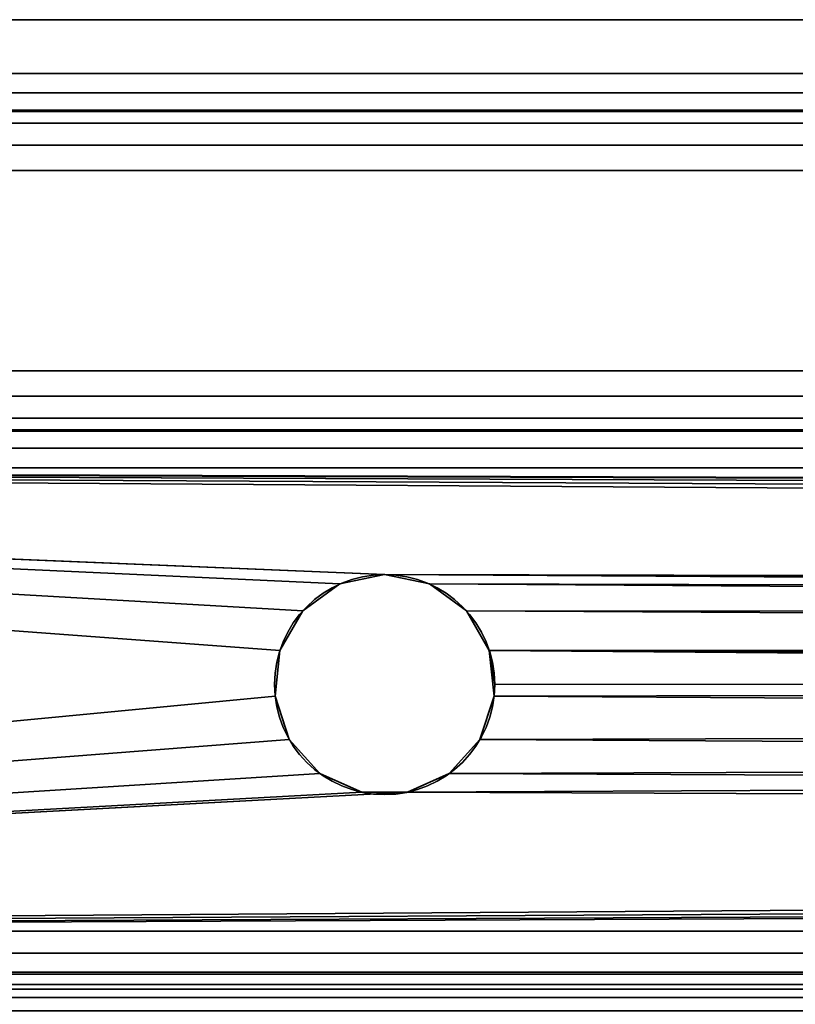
# Model space of a CAD drawing. Header units: millimetres. Extents: x -603 to 3703, y -115 to 193.
# Tile 1009 of 1056: x 2567 to 2588, y 20 to 47. Entities that reach past the tile are written whole.
import ezdxf

# ---------------------------------------------------------------- set-up
doc = ezdxf.new("R2010")
doc.units = ezdxf.units.MM
doc.layers.add('151', color=7, linetype='Continuous', true_color=0xffffff)

# ---------------------------------------------------------------- blocks, each defined once
blk = doc.blocks.new('UG_SURFACE_003')
at = {"layer": '151', "color": 252, "linetype": 'Continuous', "lineweight": 35}
for points in [[(3703, -18, 2212.25), (3703, 174.4, 2212.25), (2297, 174.4, 2212.25), (2297, -18, 2212.25)], [(2447, -18, 2062.25), (2447, 174.4, 2062.25), (3553, 174.4, 2062.25), (3553, -18, 2062.25)]]:
    blk.add_3dface(points, dxfattribs=at)
blk = doc.blocks.new('UG_SURFACE_101')
at = {"layer": '151', "color": 252, "linetype": 'Continuous', "lineweight": 35}
for points in [[(2500.5, 7.25, 2008.75), (3499.5, 7.25, 2008.75), (3499.5, 46.92, 2008.75), (2500.5, 46.92, 2008.75)], [(2502, 7.25, 2007.25), (2502, 46.92, 2007.25), (3498, 46.92, 2007.25), (3498, 7.25, 2007.25)]]:
    blk.add_3dface(points, dxfattribs=at)
blk = doc.blocks.new('UG_SURFACE_103')
at = {"layer": '151', "color": 252, "linetype": 'Continuous', "lineweight": 35}
for points in [[(3497, 59.629, 6.25), (2503, 59.629, 6.25), (2503, 7.5, 6.25), (3497, 7.5, 6.25)], [(3497, 59.629, 5.25), (3497, 7.5, 5.25), (2503, 7.5, 5.25), (2503, 59.629, 5.25)]]:
    blk.add_3dface(points, dxfattribs=at)
blk = doc.blocks.new('UG_SURFACE_104')
at = {"layer": '151', "color": 252, "linetype": 'Continuous', "lineweight": 35}
for points in [[(2507, 45.454, 5.25), (3493, 45.454, 5.25), (3493, 55.632, 5.25), (2507, 55.632, 5.25)], [(2507, 55.632, 3.75), (3493, 55.632, 3.75), (3493, 45.454, 3.75), (2507, 45.454, 3.75)], [(2507, 44.418, 5.07), (3493, 44.418, 5.07), (3493, 45.454, 5.25), (2507, 45.454, 5.25)], [(2507, 45.454, 3.75), (3493, 45.454, 3.75), (3493, 44.922, 3.658), (2507, 44.922, 3.658)], [(2507, 44.922, 3.658), (3493, 44.922, 3.658), (3493, 44.453, 3.392), (2507, 44.453, 3.392)], [(2507, 44.453, 3.392), (3493, 44.453, 3.392), (3493, 44.1, 2.984), (2507, 44.1, 2.984)], [(2507, 43.502, 4.552), (3493, 43.502, 4.552), (3493, 44.418, 5.07), (2507, 44.418, 5.07)], [(2507, 44.1, 2.984), (3493, 44.1, 2.984), (3493, 37.346, -8.256), (2507, 37.346, -8.256)], [(2507, 42.814, 3.756), (3493, 42.814, 3.756), (3493, 43.502, 4.552), (2507, 43.502, 4.552)], [(2507, 36.06, -7.484), (3493, 36.06, -7.484), (3493, 42.814, 3.756), (2507, 42.814, 3.756)], [(2507, 37.346, -8.256), (3493, 37.346, -8.256), (3493, 36.658, -9.052), (2507, 36.658, -9.052)], [(2507, 36.658, -9.052), (3493, 36.658, -9.052), (3493, 35.743, -9.57), (2507, 35.743, -9.57)], [(2507, 35.708, -7.892), (3493, 35.708, -7.892), (3493, 36.06, -7.484), (2507, 36.06, -7.484)], [(2507, 35.743, -9.57), (3493, 35.743, -9.57), (3493, 34.706, -9.75), (2507, 34.706, -9.75)], [(2507, 35.238, -8.158), (3493, 35.238, -8.158), (3493, 35.708, -7.892), (2507, 35.708, -7.892)], [(2507, 34.706, -8.25), (3493, 34.706, -8.25), (3493, 35.238, -8.158), (2507, 35.238, -8.158)], [(2507, 34.706, -8.25), (3421.78, 31.541, -8.25), (3423, 31.8, -8.25)], [(2507, 34.706, -8.25), (3420.147, 29.727, -8.25), (3420.771, 30.807, -8.25)], [(2507, 34.706, -8.25), (2575.78, 31.541, -8.25), (2577, 31.8, -8.25)], [(3420.771, 30.807, -8.25), (3421.78, 31.541, -8.25), (2507, 34.706, -8.25)], [(3423, 31.8, -8.25), (3493, 34.706, -8.25), (2507, 34.706, -8.25)], [(2577, 31.8, -8.25), (3420.017, 28.486, -8.25), (2507, 34.706, -8.25)], [(3420.017, 28.486, -8.25), (3420.147, 29.727, -8.25), (2507, 34.706, -8.25)], [(2507, 34.706, -8.25), (2574.147, 29.727, -8.25), (2574.77, 30.807, -8.25)], [(2574.77, 30.807, -8.25), (2575.78, 31.541, -8.25), (2507, 34.706, -8.25)], [(2507, 34.706, -8.25), (2507, 22.08, -8.25), (2574.016, 28.486, -8.25), (2574.147, 29.727, -8.25)], [(2507, 34.706, -9.75), (3421.78, 31.541, -9.75), (3420.771, 30.807, -9.75)], [(2507, 34.706, -9.75), (3493, 34.706, -9.75), (3423, 31.8, -9.75)], [(2577, 31.8, -9.75), (2507, 34.706, -9.75), (3420.147, 29.727, -9.75)], [(3423, 31.8, -9.75), (3421.78, 31.541, -9.75), (2507, 34.706, -9.75)], [(3420.771, 30.807, -9.75), (3420.147, 29.727, -9.75), (2507, 34.706, -9.75)], [(2507, 34.706, -9.75), (2575.78, 31.541, -9.75), (2574.77, 30.807, -9.75)], [(2577, 31.8, -9.75), (2575.78, 31.541, -9.75), (2507, 34.706, -9.75)], [(2574.77, 30.807, -9.75), (2574.147, 29.727, -9.75), (2507, 34.706, -9.75)], [(2574.147, 29.727, -9.75), (2574.016, 28.486, -9.75), (2507, 22.08, -9.75), (2507, 34.706, -9.75)], [(2577, 31.8, -9.75), (2577, 31.8, -8.25), (2575.78, 31.541, -8.25), (2575.78, 31.541, -9.75)], [(2578.22, 31.541, -9.75), (2578.22, 31.541, -8.25), (2577, 31.8, -8.25), (2577, 31.8, -9.75)], [(2577, 31.8, -8.25), (3421.237, 26.373, -8.25), (3420.402, 27.3, -8.25)], [(3422.376, 25.866, -8.25), (3421.237, 26.373, -8.25), (2577, 31.8, -8.25), (2578.22, 31.541, -8.25)], [(3420.402, 27.3, -8.25), (3420.017, 28.486, -8.25), (2577, 31.8, -8.25)], [(3420.147, 29.727, -9.75), (2578.22, 31.541, -9.75), (2577, 31.8, -9.75)], [(2575.78, 31.541, -9.75), (2575.78, 31.541, -8.25), (2574.77, 30.807, -8.25), (2574.77, 30.807, -9.75)], [(2579.229, 30.807, -9.75), (2579.229, 30.807, -8.25), (2578.22, 31.541, -8.25), (2578.22, 31.541, -9.75)], [(3422.376, 25.866, -8.25), (2578.22, 31.541, -8.25), (2579.229, 30.807, -8.25)], [(2579.229, 30.807, -9.75), (2578.22, 31.541, -9.75), (3420.147, 29.727, -9.75)], [(2574.77, 30.807, -9.75), (2574.77, 30.807, -8.25), (2574.147, 29.727, -8.25), (2574.147, 29.727, -9.75)], [(2579.853, 29.727, -9.75), (2579.853, 29.727, -8.25), (2579.229, 30.807, -8.25), (2579.229, 30.807, -9.75)], [(2579.229, 30.807, -8.25), (2579.853, 29.727, -8.25), (3422.376, 25.866, -8.25)], [(2579.853, 29.727, -9.75), (2579.229, 30.807, -9.75), (3420.147, 29.727, -9.75)], [(3420.147, 29.727, -9.75), (3420.017, 28.486, -9.75), (2507, 22.08, -9.75), (2577.624, 25.866, -9.75)], [(2574.147, 29.727, -9.75), (2574.147, 29.727, -8.25), (2574.016, 28.486, -8.25), (2574.016, 28.486, -9.75)], [(2577.624, 25.866, -9.75), (2578.763, 26.373, -9.75), (3420.147, 29.727, -9.75)], [(3420.147, 29.727, -9.75), (2578.763, 26.373, -9.75), (2579.598, 27.3, -9.75)], [(3420.147, 29.727, -9.75), (2579.598, 27.3, -9.75), (2579.983, 28.486, -9.75)], [(2579.853, 29.727, -8.25), (2579.853, 29.727, -9.75), (2580, 28.8, -9.75)], [(2580, 28.8, -9.75), (2579.983, 28.486, -8.25), (2579.853, 29.727, -8.25)], [(3422.376, 25.866, -8.25), (2579.853, 29.727, -8.25), (3493, 22.08, -8.25)], [(2579.853, 29.727, -8.25), (2579.983, 28.486, -8.25), (3493, 22.08, -8.25)], [(2580, 28.8, -9.75), (2579.853, 29.727, -9.75), (3420.147, 29.727, -9.75)], [(3420.147, 29.727, -9.75), (2579.983, 28.486, -9.75), (2580, 28.8, -9.75)], [(2580, 28.8, -9.75), (2579.983, 28.486, -9.75), (2579.983, 28.486, -8.25)], [(2574.402, 27.3, -8.25), (2574.016, 28.486, -8.25), (2507, 22.08, -8.25)], [(2507, 22.08, -9.75), (2574.016, 28.486, -9.75), (2574.402, 27.3, -9.75)], [(2507, 22.08, -9.75), (3420.017, 28.486, -9.75), (3420.402, 27.3, -9.75)], [(2574.016, 28.486, -9.75), (2574.016, 28.486, -8.25), (2574.402, 27.3, -8.25), (2574.402, 27.3, -9.75)], [(2579.598, 27.3, -9.75), (2579.598, 27.3, -8.25), (2579.983, 28.486, -8.25), (2579.983, 28.486, -9.75)], [(3493, 22.08, -8.25), (2579.983, 28.486, -8.25), (2579.598, 27.3, -8.25)], [(2507, 22.08, -8.25), (2575.237, 26.373, -8.25), (2574.402, 27.3, -8.25)], [(2574.402, 27.3, -9.75), (2575.237, 26.373, -9.75), (2507, 22.08, -9.75)], [(3420.402, 27.3, -9.75), (3421.237, 26.373, -9.75), (2507, 22.08, -9.75)], [(2574.402, 27.3, -9.75), (2574.402, 27.3, -8.25), (2575.237, 26.373, -8.25), (2575.237, 26.373, -9.75)], [(2578.763, 26.373, -9.75), (2578.763, 26.373, -8.25), (2579.598, 27.3, -8.25), (2579.598, 27.3, -9.75)], [(2579.598, 27.3, -8.25), (2578.763, 26.373, -8.25), (3493, 22.08, -8.25)], [(2576.376, 25.866, -8.25), (2575.237, 26.373, -8.25), (2507, 22.08, -8.25)], [(2507, 22.08, -9.75), (2575.237, 26.373, -9.75), (2576.376, 25.866, -9.75)], [(2507, 22.08, -9.75), (3421.237, 26.373, -9.75), (3422.376, 25.866, -9.75)], [(2575.237, 26.373, -9.75), (2575.237, 26.373, -8.25), (2576.376, 25.866, -8.25), (2576.376, 25.866, -9.75)], [(2577.624, 25.866, -9.75), (2577.624, 25.866, -8.25), (2578.763, 26.373, -8.25), (2578.763, 26.373, -9.75)], [(3493, 22.08, -8.25), (2578.763, 26.373, -8.25), (2577.624, 25.866, -8.25)], [(2507, 22.08, -8.25), (2577.624, 25.866, -8.25), (2576.376, 25.866, -8.25)], [(2577.624, 25.866, -8.25), (2507, 22.08, -8.25), (3493, 22.08, -8.25)], [(2576.376, 25.866, -9.75), (2577.624, 25.866, -9.75), (2507, 22.08, -9.75)], [(3422.376, 25.866, -9.75), (3493, 22.08, -9.75), (2507, 22.08, -9.75)], [(2576.376, 25.866, -9.75), (2576.376, 25.866, -8.25), (2577.624, 25.866, -8.25), (2577.624, 25.866, -9.75)], [(2507, 21.475, -8.13), (3493, 21.475, -8.13), (3493, 22.08, -8.25), (2507, 22.08, -8.25)], [(2507, 22.08, -9.75), (3493, 22.08, -9.75), (3493, 20.901, -9.516), (2507, 20.901, -9.516)], [(2507, 20.963, -7.787), (3493, 20.963, -7.787), (3493, 21.475, -8.13), (2507, 21.475, -8.13)], [(2507, 20.62, -7.275), (3493, 20.62, -7.275), (3493, 20.963, -7.787), (2507, 20.963, -7.787)], [(2507, 20.901, -9.516), (3493, 20.901, -9.516), (3493, 19.902, -8.848), (2507, 19.902, -8.848)], [(2507, 20.5, -6.67), (3493, 20.5, -6.67), (3493, 20.62, -7.275), (2507, 20.62, -7.275)], [(2507, 20.5, 0.67), (3493, 20.5, 0.67), (3493, 20.5, -6.67), (2507, 20.5, -6.67)], [(2507, 20.266, 1.849), (3493, 20.266, 1.849), (3493, 20.5, 0.67), (2507, 20.5, 0.67)], [(2507, 19.598, 2.848), (3493, 19.598, 2.848), (3493, 20.266, 1.849), (2507, 20.266, 1.849)]]:
    blk.add_3dface(points, dxfattribs=at)

msp = doc.modelspace()

# ---------------------------------------------------------------- linework, layer by layer
at = {"layer": '151', "linetype": 'Continuous', "lineweight": -3}
for p, q in [((3499.5, 46.92, 2008.75), (2500.5, 46.92, 2008.75)), ((3498, 46.92, 2007.25), (2502, 46.92, 2007.25)), ((3493, 45.454, 5.25), (2507, 45.454, 5.25)), ((3493, 45.454, 3.75), (2507, 45.454, 3.75)), ((3493, 44.1, 2.984), (2507, 44.1, 2.984)), ((3493, 42.814, 3.756), (2507, 42.814, 3.756)), ((3493, 37.346, -8.256), (2507, 37.346, -8.256)), ((3493, 36.06, -7.484), (2507, 36.06, -7.484)), ((3493, 34.706, -9.75), (2507, 34.706, -9.75)), ((3493, 34.706, -8.25), (2507, 34.706, -8.25)), ((3493, 22.08, -8.25), (2507, 22.08, -8.25)), ((3493, 22.08, -9.75), (2507, 22.08, -9.75)), ((3493, 20.5, -6.67), (2507, 20.5, -6.67)), ((3493, 20.5, 0.67), (2507, 20.5, 0.67))]:
    msp.add_line(p, q, dxfattribs=at)
msp.add_circle((2577, 28.8, -9.75), 3, dxfattribs=at)
at = {"layer": '151', "linetype": 'Continuous', "lineweight": -3, "extrusion": (-3.01691e-16, 0, -1)}
msp.add_circle((-2577, 28.8, 8.25), 3, dxfattribs=at)

# ---------------------------------------------------------------- block references
at = {"layer": '151', "linetype": 'Continuous', "lineweight": -3}
for name in ['UG_SURFACE_003', 'UG_SURFACE_103', 'UG_SURFACE_101', 'UG_SURFACE_104']:
    msp.add_blockref(name, (0, 0), dxfattribs=at)

doc.saveas('drawing.dxf')
